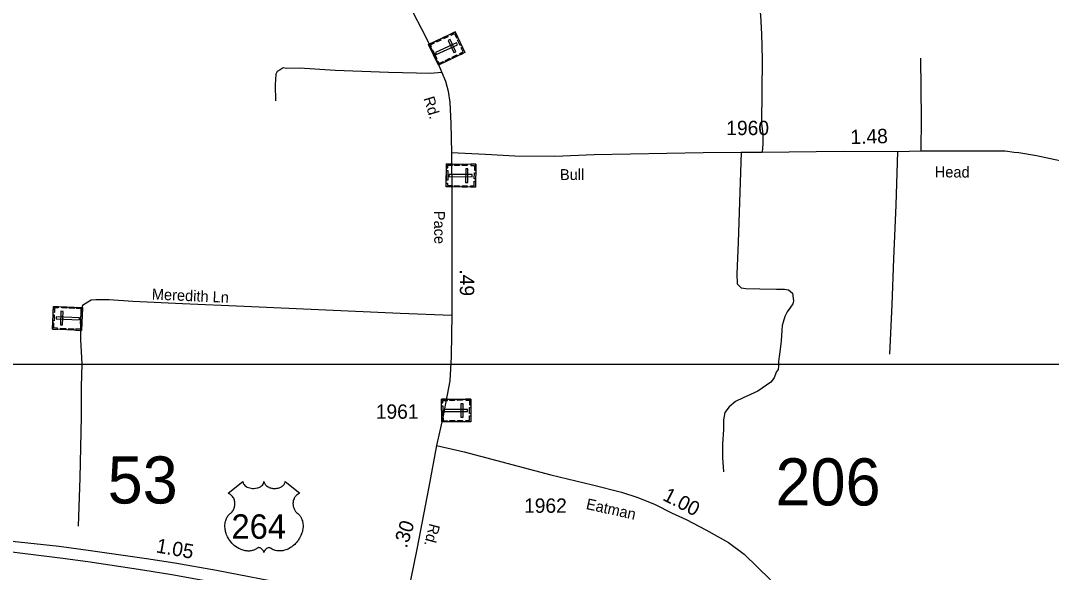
# Model space of a CAD drawing. Extents: x 2220236 to 2384410, y 720751 to 894131.
# Drawn here: x 2264060 to 2273033, y 742418 to 747219 of the extents above; entities that cross this region are included whole.
import ezdxf

# ---------------------------------------------------------------- set-up
doc = ezdxf.new("R2010")
doc.units = 0
doc.layers.add('Default', color=7, linetype='Continuous')

msp = doc.modelspace()

# ---------------------------------------------------------------- linework, layer by layer
at = {"layer": 'Default'}
for points in [[(2266988.1, 749779), (2267003.4, 749253.8), (2267011.4, 749070.7), (2267023.4, 748865.1), (2267040.5, 748656.9), (2267047.5, 748320.6), (2267055.5, 748184), (2267065.2, 748132.6), (2267089.2, 748050.7), (2267161.5, 747899.7), (2267292.3, 747645.9), (2267440.8, 747358.4), (2267587.7, 747074.1), (2267664.7, 746911.9), (2267728.1, 746768.9), (2267758.6, 746693.4), (2267782.7, 746605.1), (2267797.1, 746507.1), (2267804.4, 746324), (2267810, 746071.8)], [(2269320.2, 748356.5), (2269384.5, 748325.2), (2269516.8, 748272.5), (2269689.3, 748224.2), (2269837.8, 748159.5), (2269930.4, 748102.4), (2270031.2, 748007.4), (2270150.1, 747898.6), (2270337.8, 747700.6), (2270413, 747575.3), (2270480.7, 747397.9), (2270501.8, 747266.2), (2270509.3, 747100.5), (2270515.5, 746884.6), (2270510.8, 746324.9), (2270521.6, 746226.9), (2270522.3, 746146.9), (2270515, 746072.9)], [(2271894.6, 746891.6), (2271899.7, 746363.9), (2271896.2, 746086.1)], [(2267728.1, 746768.9), (2267627, 746757.7), (2267264.1, 746768), (2266798.3, 746785.8), (2266488.2, 746804.7), (2266372.2, 746803.7), (2266346.3, 746807.5), (2266318.3, 746791.2), (2266294.6, 746774.9), (2266280.8, 746752.8), (2266277.6, 746658.9), (2266279, 746520.9)], [(2267810, 746071.8), (2267813.2, 745695.9), (2267813.2, 745332.9), (2267813.2, 744653.5), (2267810, 744494.5), (2267808.4, 744293.7), (2267803.6, 744190.9), (2267795.5, 744084.9), (2267736.2, 743764.1), (2267681.9, 743521.4)], [(2267810, 746071.8), (2268106.1, 746057.4), (2268361.4, 746042.9), (2268709.7, 746039.7), (2269053.9, 746055.2), (2270001.3, 746070.1), (2270333.1, 746073.2), (2270515, 746072.9), (2270751, 746077.2), (2271220.5, 746081.6), (2271692.4, 746080.1), (2271896.2, 746086.1), (2272400.1, 746086.7), (2272630, 746085), (2272707.9, 746075.5), (2272750.1, 746072.1), (2272902.1, 746045.4), (2273663.5, 745883.3), (2273882.3, 745847.2), (2274179.4, 745786.9), (2274701.3, 745694.5), (2274871.9, 745658.4), (2275283.3, 745579), (2275572.3, 745526)], [(2270333.1, 746073.2), (2270306.5, 745289.4), (2270295.1, 745015.4), (2270298.6, 744928.9), (2270334, 744892.6), (2270374.3, 744888.2), (2270495.4, 744886), (2270640.4, 744882.7), (2270708.8, 744881.9), (2270745.8, 744877), (2270779.6, 744848.1), (2270787.1, 744780.1), (2270781.4, 744754.1), (2270755.8, 744716), (2270732, 744685.7), (2270712.3, 744643.5), (2270696.9, 744595.4), (2270690, 744566.2), (2270687.1, 744526), (2270681.4, 744428.4), (2270667.1, 744316.4), (2270658.5, 744253.3), (2270658.5, 744213.1), (2270655.6, 744184.4), (2270638.4, 744158.6), (2270621.2, 744109.8), (2270589.6, 744072.4), (2270476.6, 743993.6), (2270348.6, 743937.5), (2270282.6, 743905.9), (2270228.1, 743857.1), (2270190.8, 743808.3), (2270179.3, 743745.2), (2270179.9, 743661), (2270170.7, 743532.8), (2270170.7, 743417.9), (2270179.3, 743291.6)], [(2271692.4, 746080.1), (2271678.8, 745614.1), (2271657.2, 745146.1), (2271642.9, 744746.3), (2271625.1, 744316.2)], [(2267813.2, 744653.5), (2267363.7, 744671.2), (2266005.8, 744731.2), (2265469.9, 744754.2), (2265037.9, 744776.1), (2264829.8, 744790.2), (2264716, 744789.1), (2264676, 744786.7), (2264644.2, 744768.4), (2264600.3, 744738.6), (2264585.3, 744687.4), (2264582.2, 744612.1), (2264582.2, 744443.3), (2264594.3, 744232.5), (2264588.3, 744033.6), (2264588.3, 743771.5), (2264576.2, 743241.3), (2264561.2, 742819.5)], [(2259967.8, 744228.7), (2273241.2, 744228.7), (2273241.2, 736157.5), (2259967.8, 736157.5), (2259967.8, 744228.7)], [(2267681.9, 743521.4), (2267613.8, 743161.2), (2267508.9, 742620.5), (2267400.5, 742079.8)], [(2267681.9, 743521.4), (2267922.8, 743465.2), (2268675.5, 743266.4), (2269038.8, 743180), (2269289.7, 743115.7), (2269432.2, 743069.5), (2269584.7, 743007.3), (2269725.2, 742937), (2269853.7, 742876.7), (2270024.3, 742788.3), (2270223, 742677.9), (2270359.5, 742577.5), (2270587.3, 742352.5)], [(2267400.5, 742079.8), (2267194.3, 742129.6), (2266992.9, 742181.8), (2266424.6, 742305.7), (2265765.6, 742433.7), (2265403.7, 742498.4), (2265156.1, 742537), (2264669, 742605.8), (2264396.4, 742641.8), (2263846.2, 742701.4), (2263465.1, 742732.4), (2263240, 742748.7)], [(2263249.3, 742665.7), (2263329.4, 742658.5), (2263474.6, 742646.6), (2263815.2, 742615.6), (2264405.9, 742544.1), (2264644.2, 742512.2), (2265123, 742440.6), (2265377.6, 742399.3), (2265744.9, 742333.2), (2266394.4, 742206.5), (2266946.1, 742079.9), (2267170.4, 742026.8), (2267378.4, 741969.9)]]:
    msp.add_lwpolyline(points, dxfattribs=at)
for points in [[(2267842.5, 747120.8), (2267927.3, 746940.7), (2267696.9, 746832.1), (2267612.1, 747012.2)], [(2267675.4, 747042.1), (2267714.5, 747060.5), (2267719.4, 747050.2), (2267680.2, 747031.8)], [(2267736.2, 747070.7), (2267775.4, 747089.2), (2267780.2, 747078.9), (2267741, 747060.4)], [(2267798.3, 747054.8), (2267781.4, 747046.9), (2267831.6, 746940.4), (2267848.5, 746948.3)], [(2267803.3, 747102.3), (2267808.1, 747092), (2267837.2, 747105.8), (2267854.5, 747069.1), (2267864.6, 747073.8), (2267842.5, 747120.8)], [(2267874, 747053.7), (2267896.1, 747006.9), (2267885.8, 747002), (2267863.7, 747048.9)], [(2267626.2, 746982.3), (2267636.6, 746987.2), (2267627.3, 747007.1), (2267663.8, 747024.4), (2267659.1, 747034.4), (2267612.1, 747012.3)], [(2267647, 746965.2), (2267683.1, 746888.4), (2267672.8, 746883.5), (2267636.7, 746960.3)], [(2267862.4, 747009.6), (2267854.4, 747026.5), (2267671, 746940.1), (2267679, 746923.2)], [(2267888.1, 746922.1), (2267883.3, 746932.4), (2267912.4, 746946.1), (2267895.1, 746982.8), (2267905.2, 746987.5), (2267927.3, 746940.6)], [(2267757.5, 746873.2), (2267796.7, 746891.7), (2267801.5, 746881.4), (2267762.3, 746862.9)], [(2267817.1, 746901.3), (2267856.3, 746919.8), (2267861.2, 746909.5), (2267822, 746891)], [(2267682.8, 746862.1), (2267693.2, 746867), (2267702.6, 746847.1), (2267739.2, 746864.3), (2267743.9, 746854.3), (2267696.9, 746832.1)], [(2268022.6, 745968.9), (2268020.3, 745769.8), (2267765.7, 745772.7), (2267768, 745971.7)], [(2267778.8, 745914.1), (2267777.8, 745829.3), (2267766.4, 745829.4), (2267767.4, 745914.3)], [(2267767.6, 745938.7), (2267779.1, 745938.5), (2267779.4, 745960.5), (2267819.8, 745960.1), (2267819.9, 745971.2), (2267768, 745971.8)], [(2267837.9, 745971), (2267881.2, 745970.5), (2267881.1, 745959.1), (2267837.8, 745959.6)], [(2267905.1, 745970.2), (2267948.4, 745969.7), (2267948.3, 745958.3), (2267905, 745958.8)], [(2267954.1, 745928.8), (2267935.4, 745929), (2267934.1, 745811.3), (2267952.7, 745811.1)], [(2267979.3, 745969.4), (2267979.1, 745958), (2268011.3, 745957.6), (2268010.9, 745917.1), (2268022, 745917), (2268022.6, 745968.9)], [(2268021.7, 745894.8), (2268021.1, 745843), (2268009.7, 745843.1), (2268010.3, 745894.9)], [(2267766.1, 745805.8), (2267777.6, 745805.7), (2267777.3, 745783.7), (2267817.7, 745783.2), (2267817.6, 745772.1), (2267765.7, 745772.7)], [(2267992, 745860.2), (2267992.3, 745878.9), (2267789.5, 745881.1), (2267789.3, 745862.5)], [(2267977, 745770.2), (2267977.1, 745781.6), (2268009.3, 745781.2), (2268009.7, 745821.7), (2268020.9, 745821.6), (2268020.3, 745769.7)], [(2267838.1, 745783.2), (2267881.4, 745782.7), (2267881.3, 745771.3), (2267838, 745771.8)], [(2267904, 745782.4), (2267947.3, 745782), (2267947.2, 745770.6), (2267903.9, 745771.1)], [(2264337.3, 744533.7), (2264345.5, 744732.6), (2264599.9, 744722.2), (2264591.8, 744523.3)], [(2264388.8, 744730.9), (2264388.3, 744719.5), (2264356.2, 744720.8), (2264354.5, 744680.3), (2264343.4, 744680.8), (2264345.5, 744732.6)], [(2264461.3, 744716.5), (2264418.1, 744718.3), (2264418.5, 744729.6), (2264461.8, 744727.9)], [(2264527.2, 744713.8), (2264483.9, 744715.5), (2264484.4, 744726.9), (2264527.7, 744725.1)], [(2264598.5, 744689.1), (2264587, 744689.6), (2264587.9, 744711.5), (2264547.6, 744713.2), (2264548, 744724.3), (2264599.9, 744722.2)], [(2264340.4, 744607.6), (2264342.5, 744659.4), (2264353.9, 744659), (2264351.8, 744607.2)], [(2264371.1, 744641.4), (2264370.3, 744622.7), (2264572.9, 744614.5), (2264573.7, 744633.1)], [(2264407, 744571.6), (2264425.7, 744570.9), (2264430.5, 744688.5), (2264411.8, 744689.3)], [(2264582.6, 744581.1), (2264586.1, 744665.9), (2264597.5, 744665.5), (2264594, 744580.7)], [(2264380.6, 744531.9), (2264381.1, 744543.2), (2264348.9, 744544.5), (2264350.6, 744585.1), (2264339.5, 744585.5), (2264337.3, 744533.7)], [(2264454.7, 744528.8), (2264411.4, 744530.6), (2264411.9, 744542), (2264455.2, 744540.2)], [(2264521.9, 744526.1), (2264478.6, 744527.8), (2264479.1, 744539.2), (2264522.3, 744537.5)], [(2264593.1, 744556.3), (2264581.6, 744556.8), (2264580.7, 744534.8), (2264540.3, 744536.4), (2264539.8, 744525.3), (2264591.7, 744523.2)], [(2267979.9, 743926.3), (2267980.4, 743727.2), (2267725.8, 743726.6), (2267725.3, 743925.7)], [(2267725.4, 743892.6), (2267736.9, 743892.6), (2267736.9, 743914.6), (2267777.3, 743914.7), (2267777.3, 743925.9), (2267725.4, 743925.7)], [(2267795.2, 743925.9), (2267838.6, 743926), (2267838.6, 743914.6), (2267795.3, 743914.5)], [(2267862.5, 743926), (2267905.8, 743926.1), (2267905.8, 743914.8), (2267862.5, 743914.6)], [(2267936.6, 743926.2), (2267936.6, 743914.8), (2267968.8, 743914.9), (2267968.9, 743874.4), (2267980.1, 743874.4), (2267979.9, 743926.3)], [(2267736.9, 743868.2), (2267737.1, 743783.4), (2267725.7, 743783.4), (2267725.5, 743868.2)], [(2267950.9, 743817.2), (2267950.9, 743835.9), (2267748.1, 743835.4), (2267748.1, 743816.7)], [(2267912, 743885.3), (2267893.3, 743885.3), (2267893.6, 743767.5), (2267912.3, 743767.6)], [(2267980.1, 743852.2), (2267980.2, 743800.4), (2267968.8, 743800.4), (2267968.7, 743852.2)], [(2267725.7, 743759.7), (2267737.2, 743759.7), (2267737.3, 743737.7), (2267777.7, 743737.8), (2267777.7, 743726.7), (2267725.8, 743726.6)], [(2267798, 743738.1), (2267841.4, 743738.2), (2267841.4, 743726.9), (2267798.1, 743726.7)], [(2267864, 743738.3), (2267907.3, 743738.4), (2267907.3, 743727), (2267864, 743726.9)], [(2267937.1, 743727), (2267937, 743738.4), (2267969.2, 743738.5), (2267969.1, 743779), (2267980.3, 743779.1), (2267980.4, 743727.2)], [(2265994.8, 743209.5), (2265995.2, 743204.2), (2265996.5, 743197.9), (2265997.4, 743194.6), (2266000.4, 743188.4), (2266005.3, 743181), (2266012.1, 743173.8), (2266019.7, 743167.5), (2266024.9, 743164.2), (2266033.7, 743159.4), (2266043.6, 743155.3), (2266054.7, 743152.1), (2266066, 743149.8), (2266078.4, 743148.4), (2266090.6, 743148.2), (2266103.9, 743149.2), (2266118.4, 743152), (2266125.2, 743153.7), (2266132.7, 743156.3), (2266139.7, 743159.2), (2266147.4, 743163.3), (2266153.5, 743167.3), (2266158.3, 743170.8), (2266165.2, 743177.3), (2266170.6, 743184.1), (2266172.9, 743187.9), (2266174.9, 743191.5), (2266177.6, 743199.3), (2266178.3, 743202.7), (2266178.9, 743209.8), (2266179.3, 743203.8), (2266179.9, 743200.1), (2266180.9, 743196.4), (2266182.4, 743192.6), (2266185.2, 743187.1), (2266188.2, 743182.5), (2266193.9, 743175.8), (2266197.5, 743172.4), (2266200.8, 743169.8), (2266209.5, 743163.8), (2266219.7, 743158.6), (2266224.7, 743156.4), (2266229.9, 743154.6), (2266236.4, 743152.6), (2266243.2, 743151), (2266249.9, 743149.9), (2266256.7, 743148.9), (2266263.7, 743148.3), (2266269.4, 743148.2), (2266276.4, 743148.3), (2266282.8, 743148.6), (2266289.4, 743149.4), (2266296.7, 743150.6), (2266302.6, 743151.9), (2266310.3, 743154), (2266317.3, 743156.5), (2266323.5, 743159.1), (2266331.4, 743163.3), (2266337.9, 743167.3), (2266342.6, 743171.1), (2266348.2, 743176.3), (2266353.5, 743182.5), (2266356.6, 743186.9), (2266358.8, 743191.6), (2266360.9, 743196.4), (2266362.2, 743201.6), (2266362.8, 743206.1), (2266362.9, 743209.9), (2266491.5, 743107.5), (2266488.4, 743106.3), (2266481.5, 743102.9), (2266475.9, 743099.6), (2266467.1, 743093.4), (2266463.3, 743090), (2266459.5, 743086.4), (2266456, 743082.6), (2266452.9, 743079), (2266449.2, 743073.9), (2266445.8, 743068.7), (2266442.6, 743063), (2266440.2, 743058.1), (2266436.2, 743047.7), (2266434.3, 743041.2), (2266433.1, 743035.7), (2266431.6, 743024.2), (2266431.2, 743018.7), (2266431.2, 743013.3), (2266431.5, 743007.6), (2266432.1, 743002.1), (2266433, 742996.4), (2266434, 742991.4), (2266435.6, 742985.3), (2266437.8, 742978.1), (2266440.6, 742971.2), (2266446.5, 742960), (2266454.1, 742948.7), (2266459.5, 742942.3), (2266464.8, 742936.8), (2266472.7, 742930.1), (2266477, 742926.3), (2266482, 742921.4), (2266490, 742912), (2266493.3, 742907.6), (2266496.6, 742902.7), (2266499.6, 742897.6), (2266502.7, 742892.1), (2266505.1, 742887.3), (2266509.6, 742876.3), (2266512.9, 742865.6), (2266514.4, 742860), (2266516.8, 742847.4), (2266517.7, 742841.1), (2266518.7, 742828.8), (2266518.8, 742813.9), (2266517.6, 742799.8), (2266515, 742783.3), (2266512.8, 742773.4), (2266509.4, 742761.9), (2266506.1, 742752), (2266500.2, 742737.3), (2266495, 742726.7), (2266488.3, 742714.2), (2266483.6, 742706.7), (2266478.2, 742698.7), (2266471.5, 742689.4), (2266463.6, 742679.5), (2266454.1, 742669.1), (2266446.4, 742661.4), (2266436.4, 742652.5), (2266430.3, 742647.4), (2266421.7, 742640.9), (2266409.8, 742633), (2266398.1, 742626.2), (2266388.2, 742621.1), (2266379.4, 742617.3), (2266368, 742613), (2266349, 742607.8), (2266342.1, 742606.3), (2266333.9, 742605.1), (2266326.2, 742604.4), (2266318.7, 742603.9), (2266308.7, 742603.9), (2266298.8, 742604.7), (2266289.4, 742606), (2266279.6, 742608.1), (2266269.3, 742611.1), (2266260, 742614.8), (2266250.6, 742619.4), (2266234.7, 742629.4), (2266230.1, 742631.9), (2266227.5, 742632.5), (2266221.3, 742632.8), (2266215.6, 742631.6), (2266209.6, 742629.3), (2266206.1, 742627.4), (2266201.3, 742624.3), (2266197.7, 742621.4), (2266193.3, 742617.2), (2266190.2, 742613.7), (2266187.9, 742611), (2266183.4, 742603.9), (2266181.9, 742600.6), (2266180.2, 742596.2), (2266178.7, 742589.8), (2266176.7, 742597.9), (2266174.3, 742603.2), (2266171.6, 742607.8), (2266168.7, 742611.8), (2266164.3, 742617), (2266160.2, 742620.8), (2266155.4, 742624.8), (2266150.2, 742627.9), (2266146.1, 742630), (2266142.3, 742631.5), (2266137.6, 742632.6), (2266133.9, 742632.9), (2266130.7, 742632.8), (2266126.5, 742631.9), (2266120.6, 742627.7), (2266115.1, 742623.9), (2266109.1, 742620.2), (2266102, 742616.4), (2266096.8, 742613.9), (2266090.5, 742611.5), (2266083.2, 742609.1), (2266075.3, 742607), (2266067.2, 742605.4), (2266060.1, 742604.3), (2266052.4, 742603.6), (2266045.5, 742603.4), (2266038.3, 742603.4), (2266031.5, 742604), (2266023.7, 742604.7), (2266014, 742606.1), (2266005.9, 742607.9), (2265997.4, 742610.2), (2265988.7, 742612.9), (2265979.3, 742616.5), (2265967.6, 742621.6), (2265959.5, 742625.8), (2265946.7, 742633.2), (2265931.6, 742643.6), (2265920.3, 742652.8), (2265912, 742660.3), (2265899.7, 742672.7), (2265892.6, 742680.9), (2265881.3, 742695.5), (2265874.1, 742706), (2265869.4, 742713.8), (2265862.6, 742726.2), (2265858.8, 742734.1), (2265854, 742745.5), (2265850.1, 742755.9), (2265846.9, 742765.7), (2265845.2, 742772.1), (2265842.8, 742783.1), (2265841.3, 742790.9), (2265839.9, 742801.6), (2265839.1, 742812.9), (2265838.9, 742823.3), (2265839.2, 742832), (2265840.2, 742842.1), (2265841.9, 742852.8), (2265843.9, 742862), (2265845.8, 742868.6), (2265848.5, 742876.7), (2265852.1, 742885.6), (2265856.4, 742894.1), (2265860.4, 742901.2), (2265865.5, 742908.8), (2265870.5, 742915.2), (2265877.1, 742922.4), (2265884, 742928.9), (2265890.2, 742934), (2265897.7, 742941.3), (2265901.5, 742945.7), (2265906.2, 742951.8), (2265909.9, 742957.5), (2265912.9, 742962.6), (2265916.8, 742970.2), (2265919.2, 742975.8), (2265922.1, 742984.4), (2265923.6, 742990.5), (2265925.1, 742998.3), (2265926.1, 743005.7), (2265926.5, 743014.9), (2265926.3, 743022.5), (2265925.3, 743031.4), (2265923.6, 743039.9), (2265921.6, 743047.4), (2265918.4, 743055.9), (2265915.5, 743062.1), (2265910.5, 743070.5), (2265905.1, 743078.4), (2265899.4, 743084.7), (2265893.7, 743090.4), (2265888.2, 743094.7), (2265883, 743098.4), (2265876.5, 743102.4), (2265870.2, 743105.5), (2265866.2, 743107.1)]]:
    msp.add_lwpolyline(points, close=True, dxfattribs=at)

# ---------------------------------------------------------------- texts
for s, height, rotation, p in [('Rd.', 95, 286.71924, (2267566.9, 746543.2)), ('1.48', 125, 1.68561, (2271285.5, 746143.9)), ('Bull', 95, 0.53689, (2268755.5, 745831.2)), ('Head', 95, 359.57647, (2272017.3, 745855.5)), ('Pace', 95, 270.73674, (2267657.9, 745563.4)), ('.49', 125, 270.15698, (2267883.4, 745054.4)), ('Meredith Ln', 95, 357.46725, (2265201, 744792.7)), ('1.00', 125, 332.7424, (2269641.4, 743051.1)), ('Eatman', 95, 347.38059, (2268976.6, 742970.2)), ('.30', 125, 72.65367, (2267421.5, 742623.2)), ('Rd.', 95, 255.69457, (2267620.7, 742848.6)), ('1.05', 125, 349.86181, (2265234, 742592.2))]:
    msp.add_text(s, height=height, rotation=rotation, dxfattribs=at).set_placement(p)
for s, height, p in [('1960', 125, (2270203.1, 746222.6)), ('1961', 125, (2267152, 743754.5)), ('53', 410.1, (2264817.9, 743016.9)), ('206', 410.1, (2270631.5, 742999.9)), ('1962', 125, (2268442.9, 742936)), ('264', 212.5, (2265896, 742710.2))]:
    msp.add_text(s, height=height, dxfattribs=at).set_placement(p)

doc.saveas('drawing.dxf')
